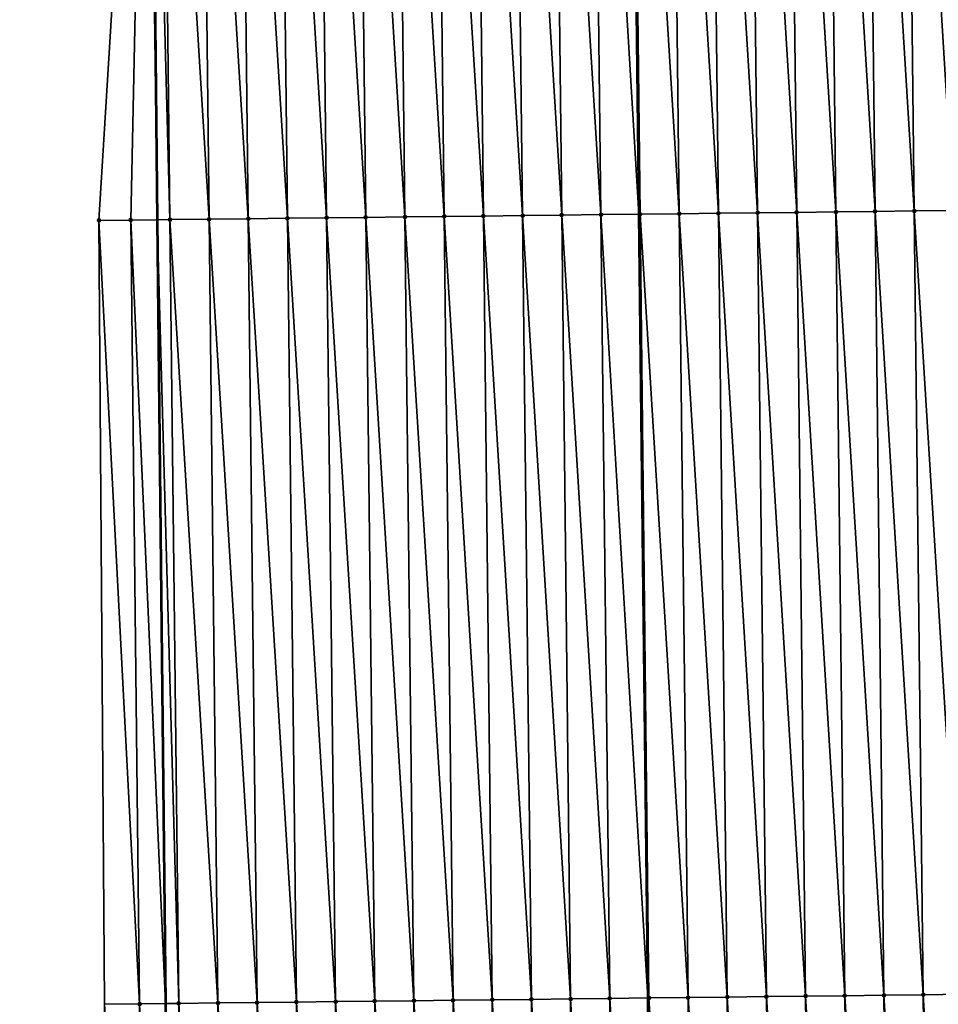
# Model space of a CAD drawing. Header units: feet. Extents: x 2007189 to 2022806, y 818621 to 837694.
# Tile 501 of 656: x 2011323 to 2011347, y 831707 to 831732. Entities that reach past the tile are written whole.
import ezdxf

# ---------------------------------------------------------------- set-up
doc = ezdxf.new("R2010")
doc.units = ezdxf.units.FT
doc.header["$MEASUREMENT"] = 0
for name, color, linetype, lineweight in [('EP_Travel Lane', 172, 'Continuous', 53), ('Road Shots', 141, 'Continuous', 100), ('Road X-Section', 40, 'Continuous', 13), ('STRIPING', 60, 'Continuous', 53)]:
    doc.layers.add(name, color=color, linetype=linetype, lineweight=lineweight)
doc.layers.add('I-77-MM17-21_SB-Surface-Border', color=7, linetype='Continuous')
doc.layers.add('I-77-MM17-21_SB-Surface-TIN', color=7, linetype='Continuous')

msp = doc.modelspace()

# ---------------------------------------------------------------- linework, layer by layer
at = {"layer": 'EP_Travel Lane'}
msp.add_polyline3d([(2011326.162159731, 831766.7409521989, 325.2700859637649), (2011326.371814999, 831746.7448341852, 325.6042546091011), (2011326.581473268, 831726.7484299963, 325.9208663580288), (2011326.791138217, 831706.7513886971, 326.1983770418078), (2011327.000804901, 831686.7541819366, 326.4657201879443), (2011327.210472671, 831666.7568716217, 326.7267142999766), (2011327.397828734, 831646.8122625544, 327.008813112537), (2011327.579985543, 831626.814233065, 327.2226715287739), (2011327.76214251, 831606.816186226, 327.4348278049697), (2011327.944297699, 831586.8183345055, 327.6661161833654), (2011328.126452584, 831566.8205162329, 327.9006960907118)], dxfattribs=at)
at = {"layer": 'I-77-MM17-21_SB-Surface-Border', "color": 3, "linetype": 'Continuous', "lineweight": -3}
msp.add_polyline3d([(2011327.996541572, 831566.8192973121, 327.8972672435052), (2011327.583971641, 831586.8149556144, 327.6567974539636), (2011323.07104972, 831606.7717352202, 327.2682718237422), (2011326.382481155, 831626.8030749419, 327.1986920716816), (2011323.459523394, 831646.7748645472, 326.8611242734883), (2011326.036644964, 831666.7430996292, 326.6982358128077), (2011325.430190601, 831686.7357433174, 326.4269212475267), (2011325.239761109, 831706.7331731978, 326.1598868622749), (2011325.092900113, 831726.7308320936, 325.8765814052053), (2011326.326654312, 831746.7443031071, 325.6030835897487), (2011325.584563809, 831766.7341490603, 325.254448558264)], dxfattribs=at)
at = {"layer": 'I-77-MM17-21_SB-Surface-TIN', "color": 128, "linetype": 'Continuous', "lineweight": -3}
for points in [[(2011345.904627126, 831726.9733648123, 326.2807426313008), (2011345.677922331, 831746.969923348, 325.9854673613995), (2011344.677990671, 831746.9582269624, 325.963377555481)], [(2011346.90455885, 831726.9850555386, 326.3024847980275), (2011346.67785389, 831746.9816286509, 326.0081044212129), (2011345.677922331, 831746.969923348, 325.9854673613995)], [(2011345.904627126, 831726.9733648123, 326.2807426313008), (2011346.90455885, 831726.9850555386, 326.3024847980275), (2011345.677922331, 831746.969923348, 325.9854673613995)], [(2011325.905982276, 831726.7404651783, 325.9020489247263), (2011326.326654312, 831746.7443031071, 325.6030835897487), (2011325.092900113, 831726.7308320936, 325.8765814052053)], [(2011325.905982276, 831726.7404651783, 325.9020489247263), (2011326.581473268, 831726.7484299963, 325.9208663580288), (2011326.326654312, 831746.7443031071, 325.6030835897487)], [(2011326.326654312, 831746.7443031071, 325.6030835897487), (2011326.581473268, 831726.7484299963, 325.9208663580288), (2011326.371814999, 831746.7448341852, 325.6042546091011)], [(2011326.90591287, 831726.7522555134, 325.9299044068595), (2011326.679212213, 831746.7484490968, 325.6122254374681), (2011326.371814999, 831746.7448341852, 325.6042546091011)], [(2011326.90591287, 831726.7522555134, 325.9299044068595), (2011326.371814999, 831746.7448341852, 325.6042546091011), (2011326.581473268, 831726.7484299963, 325.9208663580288)], [(2011327.905844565, 831726.7639487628, 325.9518014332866), (2011327.679143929, 831746.7601405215, 325.6340107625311), (2011326.679212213, 831746.7484490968, 325.6122254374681)], [(2011326.90591287, 831726.7522555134, 325.9299044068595), (2011327.905844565, 831726.7639487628, 325.9518014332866), (2011326.679212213, 831746.7484490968, 325.6122254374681)], [(2011328.905776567, 831726.775615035, 325.9720427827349), (2011328.679076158, 831746.7717866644, 325.6530170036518), (2011327.679143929, 831746.7601405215, 325.6340107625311)], [(2011327.905844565, 831726.7639487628, 325.9518014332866), (2011328.905776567, 831726.775615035, 325.9720427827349), (2011327.679143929, 831746.7601405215, 325.6340107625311)], [(2011329.90570888, 831726.7872537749, 325.9905943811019), (2011329.679008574, 831746.7834164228, 325.6710176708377), (2011328.679076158, 831746.7717866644, 325.6530170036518)], [(2011328.905776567, 831726.775615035, 325.9720427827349), (2011329.90570888, 831726.7872537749, 325.9905943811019), (2011328.679076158, 831746.7717866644, 325.6530170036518)], [(2011330.905641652, 831726.7988520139, 326.0066603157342), (2011330.678941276, 831746.7950208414, 325.6874631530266), (2011329.679008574, 831746.7834164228, 325.6710176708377)], [(2011329.90570888, 831726.7872537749, 325.9905943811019), (2011330.905641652, 831726.7988520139, 326.0066603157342), (2011329.679008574, 831746.7834164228, 325.6710176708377)], [(2011331.905574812, 831726.8104161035, 326.0206304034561), (2011331.678874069, 831746.8066172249, 325.7034155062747), (2011330.678941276, 831746.7950208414, 325.6874631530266)], [(2011330.905641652, 831726.7988520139, 326.0066603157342), (2011331.905574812, 831726.8104161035, 326.0206304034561), (2011330.678941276, 831746.7950208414, 325.6874631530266)], [(2011332.905507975, 831726.8219798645, 326.0345803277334), (2011332.678806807, 831746.8182185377, 325.7196703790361), (2011331.678874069, 831746.8066172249, 325.7034155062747)], [(2011331.905574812, 831726.8104161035, 326.0206304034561), (2011332.905507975, 831726.8219798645, 326.0345803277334), (2011331.678874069, 831746.8066172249, 325.7034155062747)], [(2011333.905440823, 831726.8335714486, 326.0502378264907), (2011333.678739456, 831746.8298276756, 325.7364055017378), (2011332.678806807, 831746.8182185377, 325.7196703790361)], [(2011332.905507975, 831726.8219798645, 326.0345803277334), (2011333.905440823, 831726.8335714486, 326.0502378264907), (2011332.678806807, 831746.8182185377, 325.7196703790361)], [(2011334.90537358, 831726.8451710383, 326.0663866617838), (2011334.678671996, 831746.8414463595, 325.7537264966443), (2011333.678739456, 831746.8298276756, 325.7364055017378)], [(2011333.905440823, 831726.8335714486, 326.0502378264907), (2011334.90537358, 831726.8451710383, 326.0663866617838), (2011333.678739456, 831746.8298276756, 325.7364055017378)], [(2011335.905306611, 831726.8567465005, 326.0810547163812), (2011335.678604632, 831746.8530566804, 325.770534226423), (2011334.678671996, 831746.8414463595, 325.7537264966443)], [(2011334.90537358, 831726.8451710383, 326.0663866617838), (2011335.905306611, 831726.8567465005, 326.0810547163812), (2011334.678671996, 831746.8414463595, 325.7537264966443)], [(2011336.905239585, 831726.8683269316, 326.0960277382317), (2011336.678537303, 831746.8646638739, 325.7871500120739), (2011335.678604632, 831746.8530566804, 325.770534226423)], [(2011335.905306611, 831726.8567465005, 326.0810547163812), (2011336.905239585, 831726.8683269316, 326.0960277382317), (2011335.678604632, 831746.8530566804, 325.770534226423)], [(2011337.905172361, 831726.8799248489, 326.1120739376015), (2011337.678469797, 831746.8762866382, 325.8047214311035), (2011336.678537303, 831746.8646638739, 325.7871500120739)], [(2011336.905239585, 831726.8683269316, 326.0960277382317), (2011337.905172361, 831726.8799248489, 326.1120739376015), (2011336.678537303, 831746.8646638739, 325.7871500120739)], [(2011337.678469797, 831746.8762866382, 325.8047214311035), (2011338.875453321, 831726.8912116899, 326.1296599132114), (2011338.644333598, 831746.8875559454, 325.8243047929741)], [(2011337.905172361, 831726.8799248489, 326.1120739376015), (2011338.875453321, 831726.8912116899, 326.1296599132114), (2011337.678469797, 831746.8762866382, 325.8047214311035)], [(2011338.905104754, 831726.8915566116, 326.1301973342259), (2011338.678401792, 831746.8879534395, 325.8249955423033), (2011338.644333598, 831746.8875559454, 325.8243047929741)], [(2011338.905104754, 831726.8915566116, 326.1301973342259), (2011338.644333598, 831746.8875559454, 325.8243047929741), (2011338.875453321, 831726.8912116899, 326.1296599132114)], [(2011339.905036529, 831726.9032428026, 326.151661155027), (2011339.67833306, 831746.8996844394, 325.8492097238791), (2011338.678401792, 831746.8879534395, 325.8249955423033)], [(2011338.905104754, 831726.8915566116, 326.1301973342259), (2011339.905036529, 831726.9032428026, 326.151661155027), (2011338.678401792, 831746.8879534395, 325.8249955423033)], [(2011340.904968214, 831726.9149369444, 326.173612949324), (2011340.678264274, 831746.9114200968, 325.8737097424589), (2011339.67833306, 831746.8996844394, 325.8492097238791)], [(2011339.905036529, 831726.9032428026, 326.151661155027), (2011340.904968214, 831726.9149369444, 326.173612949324), (2011339.67833306, 831746.8996844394, 325.8492097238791)], [(2011341.904900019, 831726.9266204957, 326.194914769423), (2011341.678196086, 831746.9231030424, 325.8949746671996), (2011340.678264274, 831746.9114200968, 325.8737097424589)], [(2011340.904968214, 831726.9149369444, 326.173612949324), (2011341.904900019, 831726.9266204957, 326.194914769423), (2011340.678264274, 831746.9114200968, 325.8737097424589)], [(2011342.90483168, 831726.9383168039, 326.2169995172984), (2011342.678127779, 831746.9347965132, 325.9168855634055), (2011341.678196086, 831746.9231030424, 325.8949746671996)], [(2011341.904900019, 831726.9266204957, 326.194914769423), (2011342.90483168, 831726.9383168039, 326.2169995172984), (2011341.678196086, 831746.9231030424, 325.8949746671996)], [(2011343.904763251, 831726.9500210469, 326.2395712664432), (2011343.678059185, 831746.9465152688, 325.9403482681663), (2011342.678127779, 831746.9347965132, 325.9168855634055)], [(2011342.90483168, 831726.9383168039, 326.2169995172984), (2011343.904763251, 831726.9500210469, 326.2395712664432), (2011342.678127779, 831746.9347965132, 325.9168855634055)], [(2011344.904695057, 831726.9617044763, 326.2608656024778), (2011344.677990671, 831746.9582269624, 325.963377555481), (2011343.678059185, 831746.9465152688, 325.9403482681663)], [(2011343.904763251, 831726.9500210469, 326.2395712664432), (2011344.904695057, 831726.9617044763, 326.2608656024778), (2011343.678059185, 831746.9465152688, 325.9403482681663)], [(2011344.904695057, 831726.9617044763, 326.2608656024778), (2011345.904627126, 831726.9733648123, 326.2807426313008), (2011344.677990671, 831746.9582269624, 325.963377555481)], [(2011338.131879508, 831706.8831588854, 326.3946209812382), (2011337.905172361, 831726.8799248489, 326.1120739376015), (2011336.905239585, 831726.8683269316, 326.0960277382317)], [(2011337.905172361, 831726.8799248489, 326.1120739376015), (2011339.10657656, 831706.8945631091, 326.4163375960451), (2011338.875453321, 831726.8912116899, 326.1296599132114)], [(2011338.131879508, 831706.8831588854, 326.3946209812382), (2011339.10657656, 831706.8945631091, 326.4163375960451), (2011337.905172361, 831726.8799248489, 326.1120739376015)], [(2011339.131811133, 831706.8948583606, 326.4168998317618), (2011338.905104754, 831726.8915566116, 326.1301973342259), (2011338.875453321, 831726.8912116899, 326.1296599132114)], [(2011339.131811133, 831706.8948583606, 326.4168998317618), (2011338.875453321, 831726.8912116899, 326.1296599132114), (2011339.10657656, 831706.8945631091, 326.4163375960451)], [(2011340.131742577, 831706.90657376, 326.4401559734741), (2011339.905036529, 831726.9032428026, 326.151661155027), (2011338.905104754, 831726.8915566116, 326.1301973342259)], [(2011339.131811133, 831706.8948583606, 326.4168998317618), (2011340.131742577, 831706.90657376, 326.4401559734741), (2011338.905104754, 831726.8915566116, 326.1301973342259)], [(2011341.131674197, 831706.9182736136, 326.4624580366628), (2011340.904968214, 831726.9149369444, 326.173612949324), (2011339.905036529, 831726.9032428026, 326.151661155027)], [(2011340.131742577, 831706.90657376, 326.4401559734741), (2011341.131674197, 831706.9182736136, 326.4624580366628), (2011339.905036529, 831726.9032428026, 326.151661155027)], [(2011342.131606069, 831706.9299512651, 326.483397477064), (2011341.904900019, 831726.9266204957, 326.194914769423), (2011340.904968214, 831726.9149369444, 326.173612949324)], [(2011341.131674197, 831706.9182736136, 326.4624580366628), (2011342.131606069, 831706.9299512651, 326.483397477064), (2011340.904968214, 831726.9149369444, 326.173612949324)], [(2011343.131537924, 831706.9416305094, 326.5044346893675), (2011342.90483168, 831726.9383168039, 326.2169995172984), (2011341.904900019, 831726.9266204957, 326.194914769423)], [(2011342.131606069, 831706.9299512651, 326.483397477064), (2011343.131537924, 831706.9416305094, 326.5044346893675), (2011341.904900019, 831726.9266204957, 326.194914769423)], [(2011344.131469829, 831706.9533051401, 326.5251887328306), (2011343.904763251, 831726.9500210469, 326.2395712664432), (2011342.90483168, 831726.9383168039, 326.2169995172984)], [(2011343.131537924, 831706.9416305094, 326.5044346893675), (2011344.131469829, 831706.9533051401, 326.5251887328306), (2011342.90483168, 831726.9383168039, 326.2169995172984)], [(2011345.131401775, 831706.9649762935, 326.5457293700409), (2011344.904695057, 831726.9617044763, 326.2608656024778), (2011343.904763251, 831726.9500210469, 326.2395712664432)], [(2011344.131469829, 831706.9533051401, 326.5251887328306), (2011345.131401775, 831706.9649762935, 326.5457293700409), (2011343.904763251, 831726.9500210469, 326.2395712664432)], [(2011346.131333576, 831706.9766602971, 326.5670586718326), (2011345.904627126, 831726.9733648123, 326.2807426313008), (2011344.904695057, 831726.9617044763, 326.2608656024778)], [(2011345.131401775, 831706.9649762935, 326.5457293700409), (2011346.131333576, 831706.9766602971, 326.5670586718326), (2011344.904695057, 831726.9617044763, 326.2608656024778)], [(2011347.131265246, 831706.9883557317, 326.5890895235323), (2011346.90455885, 831726.9850555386, 326.3024847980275), (2011345.904627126, 831726.9733648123, 326.2807426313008)], [(2011346.131333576, 831706.9766602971, 326.5670586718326), (2011347.131265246, 831706.9883557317, 326.5890895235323), (2011345.904627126, 831726.9733648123, 326.2807426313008)], [(2011326.132689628, 831706.7436810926, 326.1834872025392), (2011325.905982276, 831726.7404651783, 325.9020489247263), (2011325.092900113, 831726.7308320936, 325.8765814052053)], [(2011326.132689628, 831706.7436810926, 326.1834872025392), (2011325.092900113, 831726.7308320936, 325.8765814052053), (2011325.239761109, 831706.7331731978, 326.1598868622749)], [(2011325.905982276, 831726.7404651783, 325.9020489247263), (2011326.791138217, 831706.7513886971, 326.1983770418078), (2011326.581473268, 831726.7484299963, 325.9208663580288)], [(2011326.132689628, 831706.7436810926, 326.1834872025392), (2011326.791138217, 831706.7513886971, 326.1983770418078), (2011325.905982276, 831726.7404651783, 325.9020489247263)], [(2011327.132621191, 831706.755385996, 326.2060991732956), (2011326.90591287, 831726.7522555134, 325.9299044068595), (2011326.581473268, 831726.7484299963, 325.9208663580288)], [(2011327.132621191, 831706.755385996, 326.2060991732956), (2011326.581473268, 831726.7484299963, 325.9208663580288), (2011326.791138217, 831706.7513886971, 326.1983770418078)], [(2011328.132553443, 831706.7670301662, 326.2249837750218), (2011327.905844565, 831726.7639487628, 325.9518014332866), (2011326.90591287, 831726.7522555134, 325.9299044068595)], [(2011327.132621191, 831706.755385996, 326.2060991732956), (2011328.132553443, 831706.7670301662, 326.2249837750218), (2011326.90591287, 831726.7522555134, 325.9299044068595)], [(2011329.132485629, 831706.7786800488, 326.2442189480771), (2011328.905776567, 831726.775615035, 325.9720427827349), (2011327.905844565, 831726.7639487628, 325.9518014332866)], [(2011328.132553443, 831706.7670301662, 326.2249837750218), (2011329.132485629, 831706.7786800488, 326.2442189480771), (2011327.905844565, 831726.7639487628, 325.9518014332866)], [(2011330.132418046, 831706.7903096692, 326.2622105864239), (2011329.90570888, 831726.7872537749, 325.9905943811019), (2011328.905776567, 831726.775615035, 325.9720427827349)], [(2011329.132485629, 831706.7786800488, 326.2442189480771), (2011330.132418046, 831706.7903096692, 326.2622105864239), (2011328.905776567, 831726.775615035, 325.9720427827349)], [(2011331.132350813, 831706.8019084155, 326.2783073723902), (2011330.905641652, 831726.7988520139, 326.0066603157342), (2011329.90570888, 831726.7872537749, 325.9905943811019)], [(2011330.132418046, 831706.7903096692, 326.2622105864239), (2011331.132350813, 831706.8019084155, 326.2783073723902), (2011329.90570888, 831726.7872537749, 325.9905943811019)], [(2011332.132283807, 831706.8134870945, 326.2931725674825), (2011331.905574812, 831726.8104161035, 326.0206304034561), (2011330.905641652, 831726.7988520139, 326.0066603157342)], [(2011331.132350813, 831706.8019084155, 326.2783073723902), (2011332.132283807, 831706.8134870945, 326.2931725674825), (2011330.905641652, 831726.7988520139, 326.0066603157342)], [(2011333.132216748, 831706.8250704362, 326.3083239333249), (2011332.905507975, 831726.8219798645, 326.0345803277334), (2011331.905574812, 831726.8104161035, 326.0206304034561)], [(2011332.132283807, 831706.8134870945, 326.2931725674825), (2011333.132216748, 831706.8250704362, 326.3083239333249), (2011331.905574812, 831726.8104161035, 326.0206304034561)], [(2011334.132149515, 831706.8366691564, 326.3244191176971), (2011333.905440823, 831726.8335714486, 326.0502378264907), (2011332.905507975, 831726.8219798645, 326.0345803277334)], [(2011333.132216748, 831706.8250704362, 326.3083239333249), (2011334.132149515, 831706.8366691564, 326.3244191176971), (2011332.905507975, 831726.8219798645, 326.0345803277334)], [(2011335.132082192, 831706.8482758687, 326.3410047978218), (2011334.90537358, 831726.8451710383, 326.0663866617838), (2011333.905440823, 831726.8335714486, 326.0502378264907)], [(2011334.132149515, 831706.8366691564, 326.3244191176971), (2011335.132082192, 831706.8482758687, 326.3410047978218), (2011333.905440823, 831726.8335714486, 326.0502378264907)], [(2011336.132014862, 831706.859883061, 326.3576199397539), (2011335.905306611, 831726.8567465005, 326.0810547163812), (2011334.90537358, 831726.8451710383, 326.0663866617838)], [(2011335.132082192, 831706.8482758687, 326.3410047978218), (2011336.132014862, 831706.859883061, 326.3576199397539), (2011334.90537358, 831726.8451710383, 326.0663866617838)], [(2011337.131947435, 831706.8714989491, 326.374768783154), (2011336.905239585, 831726.8683269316, 326.0960277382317), (2011335.905306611, 831726.8567465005, 326.0810547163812)], [(2011336.132014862, 831706.859883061, 326.3576199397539), (2011337.131947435, 831706.8714989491, 326.374768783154), (2011335.905306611, 831726.8567465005, 326.0810547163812)], [(2011337.131947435, 831706.8714989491, 326.374768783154), (2011338.131879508, 831706.8831588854, 326.3946209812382), (2011336.905239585, 831726.8683269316, 326.0960277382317)], [(2011329.359195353, 831686.7816868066, 326.5128083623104), (2011329.132485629, 831706.7786800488, 326.2442189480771), (2011328.132553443, 831706.7670301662, 326.2249837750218)], [(2011330.359127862, 831686.7933082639, 326.5302992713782), (2011330.132418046, 831706.7903096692, 326.2622105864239), (2011329.132485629, 831706.7786800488, 326.2442189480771)], [(2011329.359195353, 831686.7816868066, 326.5128083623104), (2011330.359127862, 831686.7933082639, 326.5302992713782), (2011329.132485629, 831706.7786800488, 326.2442189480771)], [(2011331.35906048, 831686.8049201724, 326.5472041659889), (2011331.132350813, 831706.8019084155, 326.2783073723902), (2011330.132418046, 831706.7903096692, 326.2622105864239)], [(2011330.359127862, 831686.7933082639, 326.5302992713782), (2011331.35906048, 831686.8049201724, 326.5472041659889), (2011330.132418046, 831706.7903096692, 326.2622105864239)], [(2011332.358993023, 831686.8165386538, 326.5645124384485), (2011332.132283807, 831706.8134870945, 326.2931725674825), (2011331.132350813, 831706.8019084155, 326.2783073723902)], [(2011331.35906048, 831686.8049201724, 326.5472041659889), (2011332.358993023, 831686.8165386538, 326.5645124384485), (2011331.132350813, 831706.8019084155, 326.2783073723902)], [(2011333.358925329, 831686.8281779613, 326.5830988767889), (2011333.132216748, 831706.8250704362, 326.3083239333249), (2011332.132283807, 831706.8134870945, 326.2931725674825)], [(2011332.358993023, 831686.8165386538, 326.5645124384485), (2011333.358925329, 831686.8281779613, 326.5830988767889), (2011332.132283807, 831706.8134870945, 326.2931725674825)], [(2011334.358857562, 831686.8398238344, 326.6020882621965), (2011334.132149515, 831706.8366691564, 326.3244191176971), (2011333.132216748, 831706.8250704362, 326.3083239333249)], [(2011333.358925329, 831686.8281779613, 326.5830988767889), (2011334.358857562, 831686.8398238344, 326.6020882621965), (2011333.132216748, 831706.8250704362, 326.3083239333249)], [(2011335.358789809, 831686.8514683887, 326.620996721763), (2011335.132082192, 831706.8482758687, 326.3410047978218), (2011334.132149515, 831706.8366691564, 326.3244191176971)], [(2011334.358857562, 831686.8398238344, 326.6020882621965), (2011335.358789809, 831686.8514683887, 326.620996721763), (2011334.132149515, 831706.8366691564, 326.3244191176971)], [(2011336.358722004, 831686.8631175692, 326.6401891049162), (2011336.132014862, 831706.859883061, 326.3576199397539), (2011335.132082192, 831706.8482758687, 326.3410047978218)], [(2011335.358789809, 831686.8514683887, 326.620996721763), (2011336.358722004, 831686.8631175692, 326.6401891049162), (2011335.132082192, 831706.8482758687, 326.3410047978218)], [(2011337.358654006, 831686.8747837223, 326.6604231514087), (2011337.131947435, 831706.8714989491, 326.374768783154), (2011336.132014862, 831706.859883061, 326.3576199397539)], [(2011336.358722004, 831686.8631175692, 326.6401891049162), (2011337.358654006, 831686.8747837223, 326.6604231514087), (2011336.132014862, 831706.859883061, 326.3576199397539)], [(2011338.358585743, 831686.8864733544, 326.6820981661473), (2011338.131879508, 831706.8831588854, 326.3946209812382), (2011337.131947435, 831706.8714989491, 326.374768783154)], [(2011337.358654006, 831686.8747837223, 326.6604231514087), (2011338.358585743, 831686.8864733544, 326.6820981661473), (2011337.131947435, 831706.8714989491, 326.374768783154)], [(2011338.131879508, 831706.8831588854, 326.3946209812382), (2011339.337699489, 831686.8979413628, 326.7046564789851), (2011339.10657656, 831706.8945631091, 326.4163375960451)], [(2011338.358585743, 831686.8864733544, 326.6820981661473), (2011339.337699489, 831686.8979413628, 326.7046564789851), (2011338.131879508, 831706.8831588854, 326.3946209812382)], [(2011339.358517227, 831686.8981851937, 326.7051361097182), (2011339.131811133, 831706.8948583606, 326.4168998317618), (2011339.10657656, 831706.8945631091, 326.4163375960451)], [(2011339.358517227, 831686.8981851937, 326.7051361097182), (2011339.10657656, 831706.8945631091, 326.4163375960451), (2011339.337699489, 831686.8979413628, 326.7046564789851)], [(2011340.358448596, 831686.9099072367, 326.7288002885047), (2011340.131742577, 831706.90657376, 326.4401559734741), (2011339.131811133, 831706.8948583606, 326.4168998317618)], [(2011339.358517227, 831686.8981851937, 326.7051361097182), (2011340.358448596, 831686.9099072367, 326.7288002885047), (2011339.131811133, 831706.8948583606, 326.4168998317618)], [(2011341.358380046, 831686.9216220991, 326.7520237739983), (2011341.131674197, 831706.9182736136, 326.4624580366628), (2011340.131742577, 831706.90657376, 326.4401559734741)], [(2011340.358448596, 831686.9099072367, 326.7288002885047), (2011341.358380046, 831686.9216220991, 326.7520237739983), (2011340.131742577, 831706.90657376, 326.4401559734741)], [(2011342.358311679, 831686.9333208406, 326.7742578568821), (2011342.131606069, 831706.9299512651, 326.483397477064), (2011341.131674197, 831706.9182736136, 326.4624580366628)], [(2011341.358380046, 831686.9216220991, 326.7520237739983), (2011342.358311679, 831686.9333208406, 326.7742578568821), (2011341.131674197, 831706.9182736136, 326.4624580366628)], [(2011343.358243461, 831686.9450065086, 326.7956895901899), (2011343.131537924, 831706.9416305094, 326.5044346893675), (2011342.131606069, 831706.9299512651, 326.483397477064)], [(2011342.358311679, 831686.9333208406, 326.7742578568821), (2011343.358243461, 831686.9450065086, 326.7956895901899), (2011342.131606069, 831706.9299512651, 326.483397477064)], [(2011344.358175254, 831686.9566910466, 326.8170519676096), (2011344.131469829, 831706.9533051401, 326.5251887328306), (2011343.131537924, 831706.9416305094, 326.5044346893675)], [(2011343.358243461, 831686.9450065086, 326.7956895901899), (2011344.358175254, 831686.9566910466, 326.8170519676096), (2011343.131537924, 831706.9416305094, 326.5044346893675)], [(2011345.358107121, 831686.9683692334, 326.8380245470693), (2011345.131401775, 831706.9649762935, 326.5457293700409), (2011344.131469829, 831706.9533051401, 326.5251887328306)], [(2011344.358175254, 831686.9566910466, 326.8170519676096), (2011345.358107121, 831686.9683692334, 326.8380245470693), (2011344.131469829, 831706.9533051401, 326.5251887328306)], [(2011346.358039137, 831686.9800341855, 326.8581848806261), (2011346.131333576, 831706.9766602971, 326.5670586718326), (2011345.131401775, 831706.9649762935, 326.5457293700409)], [(2011345.358107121, 831686.9683692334, 326.8380245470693), (2011346.358039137, 831686.9800341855, 326.8581848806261), (2011345.131401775, 831706.9649762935, 326.5457293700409)], [(2011347.35797097, 831686.9917153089, 326.879337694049), (2011347.131265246, 831706.9883557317, 326.5890895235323), (2011346.131333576, 831706.9766602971, 326.5670586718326)], [(2011346.358039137, 831686.9800341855, 326.8581848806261), (2011347.35797097, 831686.9917153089, 326.879337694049), (2011346.131333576, 831706.9766602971, 326.5670586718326)], [(2011326.359399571, 831686.7466683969, 326.4508818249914), (2011326.132689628, 831706.7436810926, 326.1834872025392), (2011325.239761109, 831706.7331731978, 326.1598868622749)], [(2011326.132689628, 831706.7436810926, 326.1834872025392), (2011327.000804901, 831686.7541819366, 326.4657201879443), (2011326.791138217, 831706.7513886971, 326.1983770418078)], [(2011326.359399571, 831686.7466683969, 326.4508818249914), (2011327.000804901, 831686.7541819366, 326.4657201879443), (2011326.132689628, 831706.7436810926, 326.1834872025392)], [(2011327.359331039, 831686.7583817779, 326.4740143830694), (2011327.132621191, 831706.755385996, 326.2060991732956), (2011326.791138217, 831706.7513886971, 326.1983770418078)], [(2011327.359331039, 831686.7583817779, 326.4740143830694), (2011326.791138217, 831706.7513886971, 326.1983770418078), (2011327.000804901, 831686.7541819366, 326.4657201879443)], [(2011328.359262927, 831686.7700579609, 326.494863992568), (2011328.132553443, 831706.7670301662, 326.2249837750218), (2011327.132621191, 831706.755385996, 326.2060991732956)], [(2011327.359331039, 831686.7583817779, 326.4740143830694), (2011328.359262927, 831686.7700579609, 326.494863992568), (2011327.132621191, 831706.755385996, 326.2060991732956)], [(2011328.359262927, 831686.7700579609, 326.494863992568), (2011329.359195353, 831686.7816868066, 326.5128083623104), (2011328.132553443, 831706.7670301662, 326.2249837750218)]]:
    msp.add_3dface(points, dxfattribs=at)
at = {"layer": 'Road Shots', "lineweight": 100}
for p in [(2011337.905172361, 831726.8799248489, 326.1120739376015), (2011338.905104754, 831726.8915566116, 326.1301973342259), (2011339.905036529, 831726.9032428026, 326.151661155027), (2011340.904968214, 831726.9149369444, 326.173612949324), (2011341.904900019, 831726.9266204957, 326.194914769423), (2011342.90483168, 831726.9383168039, 326.2169995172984), (2011343.904763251, 831726.9500210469, 326.2395712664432), (2011344.904695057, 831726.9617044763, 326.2608656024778), (2011345.904627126, 831726.9733648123, 326.2807426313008), (2011325.092900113, 831726.7308320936, 325.8765814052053), (2011325.905982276, 831726.7404651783, 325.9020489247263), (2011326.90591287, 831726.7522555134, 325.9299044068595), (2011327.905844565, 831726.7639487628, 325.9518014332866), (2011328.905776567, 831726.775615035, 325.9720427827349), (2011329.90570888, 831726.7872537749, 325.9905943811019), (2011330.905641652, 831726.7988520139, 326.0066603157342), (2011331.905574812, 831726.8104161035, 326.0206304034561), (2011332.905507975, 831726.8219798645, 326.0345803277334), (2011333.905440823, 831726.8335714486, 326.0502378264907), (2011334.90537358, 831726.8451710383, 326.0663866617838), (2011335.905306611, 831726.8567465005, 326.0810547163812), (2011336.905239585, 831726.8683269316, 326.0960277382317), (2011329.132485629, 831706.7786800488, 326.2442189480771), (2011330.132418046, 831706.7903096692, 326.2622105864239), (2011331.132350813, 831706.8019084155, 326.2783073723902), (2011332.132283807, 831706.8134870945, 326.2931725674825), (2011333.132216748, 831706.8250704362, 326.3083239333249), (2011334.132149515, 831706.8366691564, 326.3244191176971), (2011335.132082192, 831706.8482758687, 326.3410047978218), (2011336.132014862, 831706.859883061, 326.3576199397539), (2011337.131947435, 831706.8714989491, 326.374768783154), (2011338.131879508, 831706.8831588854, 326.3946209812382), (2011339.131811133, 831706.8948583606, 326.4168998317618), (2011340.131742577, 831706.90657376, 326.4401559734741), (2011341.131674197, 831706.9182736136, 326.4624580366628), (2011342.131606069, 831706.9299512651, 326.483397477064), (2011343.131537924, 831706.9416305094, 326.5044346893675), (2011344.131469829, 831706.9533051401, 326.5251887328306), (2011345.131401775, 831706.9649762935, 326.5457293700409), (2011346.131333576, 831706.9766602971, 326.5670586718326), (2011326.132689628, 831706.7436810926, 326.1834872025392), (2011327.132621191, 831706.755385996, 326.2060991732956), (2011328.132553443, 831706.7670301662, 326.2249837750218)]:
    msp.add_point(p, dxfattribs=at)
at = {"layer": 'Road X-Section', "extrusion": (0.01133495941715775, -0.9998030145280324, 0.01629266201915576), "elevation": -808759.2950497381, "flags": 128}
msp.add_lwpolyline([(2020667.499012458, 13504.61675702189), (2020666.499012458, 13504.66114400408), (2020665.499012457, 13504.70660585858), (2020664.499012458, 13504.75047744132), (2020663.499012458, 13504.7858088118), (2020662.499012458, 13504.83023490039), (2020661.499012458, 13504.8360748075), (2020660.499012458, 13504.85887575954), (2020659.499012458, 13504.87612440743), (2020658.499012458, 13504.88920567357), (2020657.499012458, 13504.90049417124), (2020656.499012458, 13504.91253781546), (2020655.499012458, 13504.92126090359), (2020654.499012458, 13504.9317193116), (2020653.499012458, 13504.94507994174), (2020652.499012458, 13504.96432077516), (2020651.499012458, 13504.98407882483), (2020650.499012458, 13505.00204965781), (2020649.994159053, 13505.0059244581), (2020649.909492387, 13505.00585851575), (2020649.499012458, 13505.00302934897), (2020649.42730191, 13505.00222216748), (2020648.499012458, 13504.98573343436), (2020647.499012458, 13504.96139091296), (2020646.499012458, 13504.93690125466), (2020645.499012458, 13504.91515620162), (2020644.499012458, 13504.89527653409), (2020643.499012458, 13504.87397937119), (2020642.499012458, 13504.85140462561), (2020641.499012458, 13504.82931694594), (2020640.499012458, 13504.80801229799), (2020639.499012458, 13504.78605758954), (2020638.499012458, 13504.76459091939), (2020637.499012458, 13504.74646511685), (2020636.499012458, 13504.73041678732), (2020635.499012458, 13504.71544177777), (2020634.499012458, 13504.70077177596), (2020633.499012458, 13504.68462079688), (2020632.499012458, 13504.66896121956), (2020631.499012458, 13504.6550094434), (2020630.499012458, 13504.64103750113), (2020629.499012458, 13504.62496943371), (2020628.499012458, 13504.60641537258), (2020627.499012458, 13504.58617133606), (2020626.499012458, 13504.56427140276), (2020625.499012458, 13504.53641222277), (2020624.685873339, 13504.51094132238)], dxfattribs=at)
at = {"layer": 'Road X-Section', "extrusion": (0.01133496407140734, -0.9998030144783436, 0.01629266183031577), "elevation": -808739.2856471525, "flags": 128}
msp.add_lwpolyline([(2020668.502777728, 13504.53905165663), (2020667.502777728, 13504.58298540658), (2020666.502777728, 13504.62419618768), (2020665.502777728, 13504.66787702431), (2020664.502777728, 13504.70807084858), (2020663.502777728, 13504.74202459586), (2020662.502777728, 13504.78307370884), (2020661.502777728, 13504.79528939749), (2020660.502777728, 13504.82065048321), (2020659.502777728, 13504.84236018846), (2020658.502777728, 13504.85583289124), (2020657.502777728, 13504.86804618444), (2020656.502777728, 13504.87658534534), (2020655.502777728, 13504.88526647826), (2020654.502777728, 13504.89739122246), (2020653.502777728, 13504.90978283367), (2020652.502777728, 13504.92594979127), (2020651.502777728, 13504.94459971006), (2020650.502777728, 13504.95834782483), (2020649.886549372, 13504.96062899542), (2020649.808454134, 13504.96059344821), (2020649.502777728, 13504.95945832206), (2020649.190835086, 13504.95643651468), (2020648.502777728, 13504.94357607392), (2020647.502777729, 13504.91990858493), (2020646.502777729, 13504.89734153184), (2020645.502777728, 13504.8753077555), (2020644.502777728, 13504.85397562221), (2020643.502777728, 13504.83343225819), (2020642.502777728, 13504.81267545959), (2020641.502777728, 13504.79163545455), (2020640.502777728, 13504.7706932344), (2020639.502777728, 13504.74838821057), (2020638.502777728, 13504.72512898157), (2020637.502777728, 13504.70284717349), (2020636.502777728, 13504.68299233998), (2020635.502777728, 13504.66584122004), (2020634.502777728, 13504.64922387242), (2020633.502777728, 13504.63263599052), (2020632.502777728, 13504.61653866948), (2020631.502777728, 13504.60138529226), (2020630.502777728, 13504.58651812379), (2020629.502777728, 13504.57041920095), (2020628.502777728, 13504.55242517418), (2020627.502777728, 13504.53318744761), (2020626.502777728, 13504.51430033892), (2020625.502777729, 13504.49168536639), (2020624.609787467, 13504.46808189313)], dxfattribs=at)
at = {"layer": 'STRIPING'}
msp.add_polyline3d([(2011338.413216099, 831766.883707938, 325.5071527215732), (2011338.644333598, 831746.8875559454, 325.8243047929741), (2011338.875453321, 831726.8912116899, 326.1296599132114), (2011339.10657656, 831706.8945631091, 326.4163375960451), (2011339.337699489, 831686.8979413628, 326.7046564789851), (2011339.568828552, 831666.9007889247, 326.9604079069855), (2011339.766414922, 831646.9272815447, 327.2340046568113), (2011339.955168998, 831626.9294069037, 327.4571551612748), (2011340.143922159, 831606.9316291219, 327.6898080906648), (2011340.332675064, 831586.9338785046, 327.9251215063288), (2011340.521432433, 831566.9356548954, 328.1140361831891)], dxfattribs=at)

doc.saveas('drawing.dxf')
